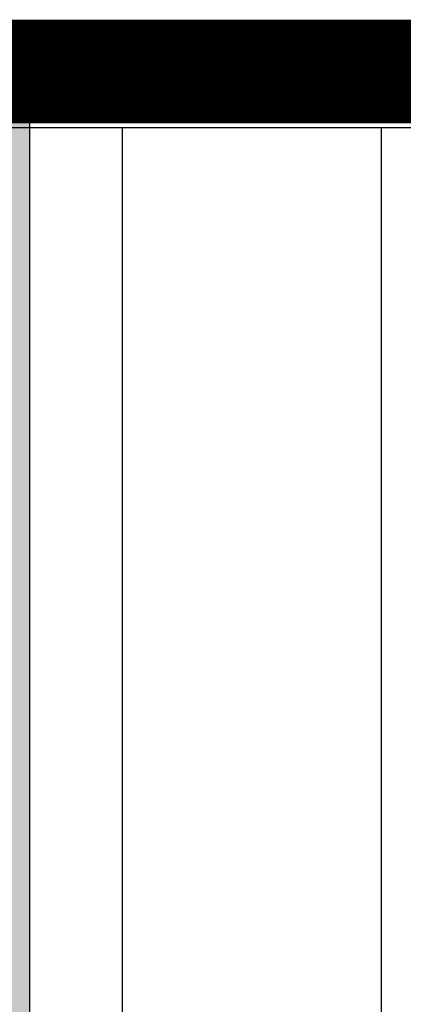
# Model space of a CAD drawing. Header units: millimetres. Extents: x -1.5 to 11.1, y -3 to 5.
# Tile 266 of 323: x 0.3276 to 0.3646, y 3.7099 to 3.805. Entities that reach past the tile are written whole.
import ezdxf

# ---------------------------------------------------------------- set-up
doc = ezdxf.new("R2010")
doc.units = ezdxf.units.MM
doc.header["$MEASUREMENT"] = 0
for name, color, linetype, true_color in [('BottomLayer', 5, 'Continuous', 0x0000ff), ('Metal_2', 7, 'Continuous', 0x7f0000), ('Metal_3', 7, 'Continuous', 0x3f7f00), ('Profile', 6, 'Continuous', 0xff00ff), ('TopLayer', 1, 'Continuous', 0xff0000), ('TopSolder', 7, 'Continuous', 0x7f007f)]:
    doc.layers.add(name, color=color, linetype=linetype, true_color=true_color)

# ---------------------------------------------------------------- blocks, each defined once
blk = doc.blocks.new('H______H_7_P___100____7')
at = {"layer": 'TopSolder', "true_color": 0x7f007f}
blk.add_hatch(color=216, dxfattribs=at).paths.add_polyline_path([(-0.3285, -0.004), (-0.2715, -0.004), (-0.2715, -0.226), (-0.3285, -0.226)], flags=0)
at = {"layer": 'TopSolder', "color": 216, "true_color": 0x7f007f}
for p, q in [((-0.3285, -0.004), (-0.2715, -0.004)), ((-0.2715, -0.004), (-0.2715, -0.226))]:
    blk.add_line(p, q, dxfattribs=at)

msp = doc.modelspace()

# ---------------------------------------------------------------- linework, layer by layer
at = {"layer": 'BottomLayer'}
msp.add_line((0.005411, 3.794589), (1.194589, 3.794589), dxfattribs=at)
at = {"layer": 'Metal_2'}
msp.add_line((0.005411, 3.794589), (1.194589, 3.794589), dxfattribs=at)
at = {"layer": 'Metal_3'}
msp.add_line((0.005411, 3.794589), (1.194589, 3.794589), dxfattribs=at)
at = {"layer": 'Profile'}
msp.add_lwpolyline([(0, 3.8, 0.01, 0.01, 0), (1.2, 3.8, 0.01, 0.01, 0)], format="xyseb", dxfattribs=at)
at = {"layer": 'TopLayer'}
for p, q in [((0.3375, 3.565), (0.3375, 3.794589)), ((0.3375, 3.794589), (0.3625, 3.794589)), ((0.3625, 3.794589), (0.3625, 3.565))]:
    msp.add_line(p, q, dxfattribs=at)

# ---------------------------------------------------------------- block references
msp.add_blockref('H______H_7_P___100____7', (0.6, 3.8))

doc.saveas('drawing.dxf')
